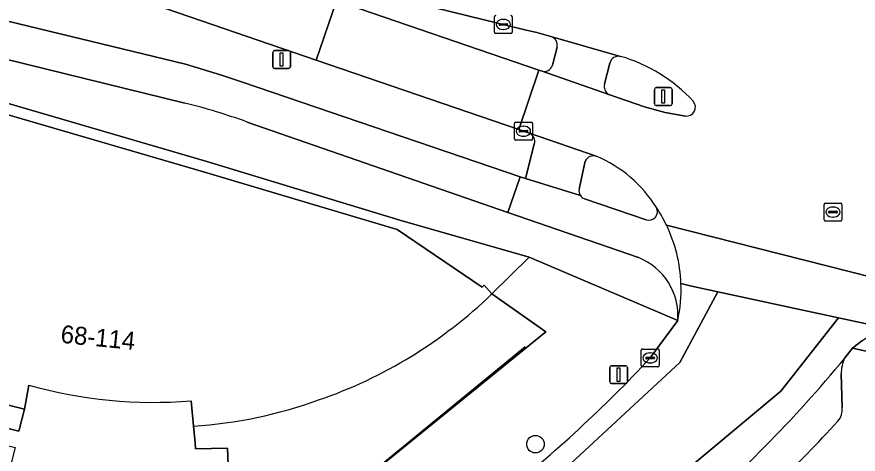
# Model space of a CAD drawing. Extents: x 161771 to 163125, y 382475 to 383179.
# Drawn here: x 162118.33 to 162165.3, y 383054.4 to 383078.82 of the extents above; entities that cross this region are included whole.
import ezdxf

# ---------------------------------------------------------------- set-up
doc = ezdxf.new("R2010")
doc.units = 0
for name, color, linetype in [('IMGEO_Berm_open', 7, 'Continuous'), ('IMGEO_Boom', 7, 'Continuous'), ('IMGEO_Fietspad_gesloten', 7, 'Continuous'), ('IMGEO_Fietspad_open', 7, 'Continuous'), ('IMGEO_Groenvoorziening', 7, 'Continuous'), ('IMGEO_Hek', 7, 'Continuous'), ('IMGEO_Kolk', 7, 'Continuous'), ('IMGEO_Lichtmast', 7, 'Continuous'), ('IMGEO_Pand', 7, 'Continuous'), ('IMGEO_Pand_nummerreeks', 7, 'Continuous'), ('IMGEO_Parkeervlak_open', 7, 'Continuous'), ('IMGEO_Rijbaan_lokaal_gesloten', 7, 'Continuous'), ('IMGEO_Rijbaan_lokaal_open', 7, 'Continuous'), ('IMGEO_Rioolput', 7, 'Continuous'), ('IMGEO_Verkeerseiland_open', 7, 'Continuous'), ('IMGEO_Voetpad_open', 7, 'Continuous')]:
    doc.layers.add(name, color=color, linetype=linetype)

msp = doc.modelspace()

# ---------------------------------------------------------------- linework, layer by layer
at = {"layer": 'IMGEO_Berm_open'}
for points in [[(162115.262, 383080.379), (162114.9, 383079.294), (162127.757, 383076.182), (162129.761, 383075.563), (162130.935, 383075.168), (162146.429, 383069.887), (162146.737, 383069.793), (162147.221, 383071.722)], [(162135.039, 383076.409), (162125.382, 383079.723)], [(162146.959, 383072.319), (162146.354, 383072.527), (162135.039, 383076.409)]]:
    msp.add_lwpolyline(points, dxfattribs=at)
msp.add_arc((162146.765, 383071.878), 0.482, 341.1488, 66.2408, dxfattribs=at)
at = {"layer": 'IMGEO_Boom'}
msp.add_circle((162147.284, 383054.963), 0.489, dxfattribs=at)
at = {"layer": 'IMGEO_Fietspad_gesloten'}
for points in [[(162131.194, 383072.949), (162145.752, 383067.892), (162146.429, 383069.887), (162130.935, 383075.168), (162129.761, 383075.563), (162127.757, 383076.182), (162114.9, 383079.294), (162076.586, 383088.768), (162003.304, 383106.804)], [(162003.024, 383104.713), (162080.686, 383085.58), (162127.72, 383074.005)]]:
    msp.add_lwpolyline(points, dxfattribs=at)
msp.add_arc((162119.933, 383042.147), 32.796, 69.9189, 76.2655, dxfattribs=at)
at = {"layer": 'IMGEO_Fietspad_open'}
for points in [[(162149.796, 383068.845), (162146.737, 383069.793), (162146.429, 383069.887), (162145.752, 383067.892), (162153.035, 383065.378)], [(162153.46, 383067.488), (162150.016, 383068.671)]]:
    msp.add_lwpolyline(points, dxfattribs=at)
for centre, radius, start, end in [((162150.184, 383069.11), 0.47, 214.3091, 249.0093), ((162153.603, 383067.956), 0.49, 253.0567, 27.2834), ((162147.295, 383063.7), 8.096, 25.6065, 33.6065), ((162147.158, 383063.617), 8.256, 2.1482, 25.7183), ((162151.765, 383062.146), 3.472, 355.3201, 68.5528), ((162147.162, 383063.614), 8.252, 347.7492, 2.1675)]:
    msp.add_arc(centre, radius, start, end, dxfattribs=at)
at = {"layer": 'IMGEO_Groenvoorziening'}
for points in [[(162139.734, 383054.635), (162147.862, 383061.244), (162144.848, 383063.353)], [(162128.188, 383055.968), (162128.28, 383055.066), (162128.309, 383054.695), (162130.091, 383054.737), (162130.122, 383053.801), (162129.888, 383053.79), (162131.122, 383052.209), (162121.422, 383044.636), (162118.96, 383047.789), (162113.316, 383043.333)], [(162117.098, 383035.607), (162120.707, 383038.578), (162120.445, 383038.91), (162120.875, 383039.244), (162121.134, 383038.926), (162124.759, 383041.875), (162124.489, 383042.227), (162124.916, 383042.571), (162125.194, 383042.234), (162128.922, 383045.308), (162128.682, 383045.648), (162129.276, 383046.131), (162139.734, 383054.635)]]:
    msp.add_lwpolyline(points, dxfattribs=at)
msp.add_lwpolyline([(162118.754, 383056.925), (162116.041, 383057.594), (162115.965, 383057.351), (162115.661, 383056.374), (162118.452, 383055.684)], close=True, dxfattribs=at)
for centre, radius, start, end in [((162126.726, 383082.086), 26.064, 288.9269, 314.051), ((162126.564, 383081.167), 25.251, 273.6864, 289.9497)]:
    msp.add_arc(centre, radius, start, end, dxfattribs=at)
at = {"layer": 'IMGEO_Hek'}
msp.add_lwpolyline([(162129.276, 383046.131), (162146.715, 383060.424)], dxfattribs=at)
at = {"layer": 'IMGEO_Kolk'}
for p, q in [((162144.991, 383077.972), (162144.991, 383078.824)), ((162145.992, 383078.824), (162145.992, 383077.972)), ((162145.25, 383078.392), (162145.25, 383078.404)), ((162145.688, 383078.355), (162145.29, 383078.355)), ((162145.293, 383078.441), (162145.691, 383078.441)), ((162145.479, 383078.678), (162145.504, 383078.678)), ((162145.734, 383078.404), (162145.734, 383078.392)), ((162145.918, 383077.898), (162145.066, 383077.898)), ((162145.502, 383078.118), (162145.477, 383078.118)), ((162146.114, 383072.011), (162146.114, 383072.863)), ((162146.189, 383072.937), (162147.041, 383072.937)), ((162146.602, 383072.717), (162146.627, 383072.717)), ((162147.115, 383072.863), (162147.115, 383072.011)), ((162146.373, 383072.431), (162146.373, 383072.443)), ((162146.811, 383072.394), (162146.413, 383072.394)), ((162146.416, 383072.48), (162146.814, 383072.48)), ((162146.625, 383072.157), (162146.6, 383072.157)), ((162146.857, 383072.443), (162146.857, 383072.431)), ((162147.041, 383071.937), (162146.189, 383071.937)), ((162153.189, 383059.351), (162153.189, 383060.203)), ((162153.264, 383060.277), (162154.116, 383060.277)), ((162153.677, 383060.057), (162153.702, 383060.057)), ((162154.19, 383060.203), (162154.19, 383059.351)), ((162153.448, 383059.771), (162153.448, 383059.783)), ((162153.886, 383059.734), (162153.488, 383059.734)), ((162153.491, 383059.82), (162153.889, 383059.82)), ((162153.7, 383059.497), (162153.675, 383059.497)), ((162153.932, 383059.783), (162153.932, 383059.771)), ((162154.116, 383059.277), (162153.264, 383059.277))]:
    msp.add_line(p, q, dxfattribs=at)
for points in [[(162144.991, 383077.972), (162144.991, 383078.824)], [(162145.992, 383078.824), (162145.992, 383077.972)], [(162145.918, 383077.898), (162145.066, 383077.898)], [(162146.114, 383072.011), (162146.114, 383072.863)], [(162146.189, 383072.937), (162147.041, 383072.937)], [(162147.115, 383072.863), (162147.115, 383072.011)], [(162147.041, 383071.937), (162146.189, 383071.937)], [(162153.189, 383059.351), (162153.189, 383060.203)], [(162153.264, 383060.277), (162154.116, 383060.277)], [(162154.19, 383060.203), (162154.19, 383059.351)], [(162154.116, 383059.277), (162153.264, 383059.277)]]:
    msp.add_lwpolyline(points, dxfattribs=at)
for centre, radius, start, end in [((162145.068, 383078.822), 0.0765, 91.552, 178.448), ((162145.068, 383078.822), 0.0765, 91.552, 178.448), ((162145.916, 383078.822), 0.0765, 1.552, 88.448), ((162145.916, 383078.822), 0.0765, 1.552, 88.448), ((162145.29, 383078.401), 0.0403, 85.8775, 175.7526), ((162145.287, 383078.391), 0.0366, 178.938, 274.7102), ((162145.691, 383078.398), 0.043, 264.8664, 352.4533), ((162145.695, 383078.403), 0.0386, 1.7309, 96.639), ((162145.068, 383077.974), 0.0765, 181.552, 268.448), ((162145.068, 383077.974), 0.0765, 181.552, 268.448), ((162145.916, 383077.974), 0.0765, 271.552, 358.448), ((162145.916, 383077.974), 0.0765, 271.552, 358.448), ((162146.191, 383072.861), 0.0765, 91.552, 178.448), ((162146.191, 383072.861), 0.0765, 91.552, 178.448), ((162147.039, 383072.861), 0.0765, 1.552, 88.448), ((162147.039, 383072.861), 0.0765, 1.552, 88.448), ((162146.413, 383072.44), 0.0403, 85.8775, 175.7526), ((162146.41, 383072.43), 0.0366, 178.938, 274.7102), ((162146.814, 383072.437), 0.043, 264.8664, 352.4533), ((162146.818, 383072.442), 0.0386, 1.7309, 96.639), ((162146.191, 383072.013), 0.0765, 181.552, 268.448), ((162146.191, 383072.013), 0.0765, 181.552, 268.448), ((162147.039, 383072.013), 0.0765, 271.552, 358.448), ((162147.039, 383072.013), 0.0765, 271.552, 358.448), ((162153.266, 383060.201), 0.0765, 91.552, 178.448), ((162153.266, 383060.201), 0.0765, 91.552, 178.448), ((162154.114, 383060.201), 0.0765, 1.552, 88.448), ((162154.114, 383060.201), 0.0765, 1.552, 88.448), ((162153.488, 383059.78), 0.0403, 85.8775, 175.7526), ((162153.485, 383059.77), 0.0366, 178.938, 274.7102), ((162153.889, 383059.777), 0.043, 264.8664, 352.4533), ((162153.893, 383059.782), 0.0386, 1.7309, 96.639), ((162153.266, 383059.353), 0.0765, 181.552, 268.448), ((162153.266, 383059.353), 0.0765, 181.552, 268.448), ((162154.114, 383059.353), 0.0765, 271.552, 358.448), ((162154.114, 383059.353), 0.0765, 271.552, 358.448)]:
    msp.add_arc(centre, radius, start, end, dxfattribs=at)
for centre, major_axis, ratio, start_param, end_param in [((162145.478, 383078.398), (-0.387, 0.002), 0.722429, 4.712389, 7.853982), ((162145.503, 383078.398), (-0.39, 0.002), 0.717154, 1.570796, 4.712389), ((162146.601, 383072.437), (-0.387, 0.002), 0.722429, 4.712389, 7.853982), ((162146.626, 383072.437), (-0.39, 0.002), 0.717154, 1.570796, 4.712389), ((162153.676, 383059.777), (-0.387, 0.002), 0.722429, 4.712389, 7.853982), ((162153.701, 383059.777), (-0.39, 0.002), 0.717154, 1.570796, 4.712389)]:
    msp.add_ellipse(centre, major_axis=major_axis, ratio=ratio, start_param=start_param, end_param=end_param, dxfattribs=at)
at = {"layer": 'IMGEO_Lichtmast'}
for p, q in [((162132.616, 383076.038), (162132.616, 383076.838)), ((162132.616, 383076.838), (162132.616, 383076.038)), ((162132.716, 383076.938), (162133.506, 383076.938)), ((162133.506, 383076.938), (162132.716, 383076.938)), ((162133.606, 383076.838), (162133.606, 383076.038)), ((162133.606, 383076.038), (162133.606, 383076.838)), ((162133.506, 383075.938), (162132.716, 383075.938)), ((162132.716, 383075.938), (162133.506, 383075.938)), ((162153.923, 383073.971), (162153.923, 383074.771)), ((162153.923, 383074.771), (162153.923, 383073.971)), ((162154.023, 383074.871), (162154.813, 383074.871)), ((162154.813, 383074.871), (162154.023, 383074.871)), ((162154.913, 383074.771), (162154.913, 383073.971)), ((162154.913, 383073.971), (162154.913, 383074.771)), ((162154.813, 383073.871), (162154.023, 383073.871)), ((162154.023, 383073.871), (162154.813, 383073.871)), ((162151.433, 383058.442), (162151.433, 383059.242)), ((162151.433, 383059.242), (162151.433, 383058.442)), ((162151.533, 383059.342), (162152.323, 383059.342)), ((162152.323, 383059.342), (162151.533, 383059.342)), ((162152.423, 383059.242), (162152.423, 383058.442)), ((162152.423, 383058.442), (162152.423, 383059.242)), ((162152.323, 383058.342), (162151.533, 383058.342)), ((162151.533, 383058.342), (162152.323, 383058.342))]:
    msp.add_line(p, q, dxfattribs=at)
for points in [[(162133.036, 383076.813), (162133.186, 383076.813), (162133.186, 383076.063), (162133.036, 383076.063), (162133.036, 383076.813)], [(162154.343, 383074.746), (162154.493, 383074.746), (162154.493, 383073.996), (162154.343, 383073.996), (162154.343, 383074.746)], [(162151.853, 383059.217), (162152.003, 383059.217), (162152.003, 383058.467), (162151.853, 383058.467), (162151.853, 383059.217)]]:
    msp.add_lwpolyline(points, dxfattribs=at)
for centre, start, end in [((162132.716, 383076.838), 90, 180), ((162132.716, 383076.838), 90, 180), ((162133.506, 383076.838), 0, 90), ((162133.506, 383076.838), 360, 90), ((162132.716, 383076.038), 180, 270), ((162132.716, 383076.038), 180, 270), ((162133.506, 383076.038), 270, 0), ((162133.506, 383076.038), 270, 0), ((162154.023, 383074.771), 90, 180), ((162154.023, 383074.771), 90, 180), ((162154.813, 383074.771), 0, 90), ((162154.813, 383074.771), 360, 90), ((162154.023, 383073.971), 180, 270), ((162154.023, 383073.971), 180, 270), ((162154.813, 383073.971), 270, 0), ((162154.813, 383073.971), 270, 0), ((162151.533, 383059.242), 90, 180), ((162151.533, 383059.242), 90, 180), ((162152.323, 383059.242), 0, 90), ((162152.323, 383059.242), 360, 90), ((162151.533, 383058.442), 180, 270), ((162151.533, 383058.442), 180, 270), ((162152.323, 383058.442), 270, 0), ((162152.323, 383058.442), 270, 0)]:
    msp.add_arc(centre, 0.1, start, end, dxfattribs=at)
at = {"layer": 'IMGEO_Pand'}
for points in [[(162144.413, 383063.834), (162144.308, 383063.735), (162139.57, 383066.948), (162128.762, 383070.172), (162118.164, 383073.264), (162107.636, 383076.364), (162107.576, 383076.123), (162103.739, 383060.63), (162103.951, 383060.578), (162114.955, 383057.862), (162116.041, 383057.594), (162118.754, 383056.925), (162119.007, 383058.265)], [(162144.848, 383063.353), (162144.413, 383063.834)], [(162128.064, 383057.381), (162128.188, 383055.968)]]:
    msp.add_lwpolyline(points, dxfattribs=at)
for centre, radius, start, end in [((162126.726, 383082.086), 26.064, 288.9269, 314.051), ((162125.999, 383083.064), 25.766, 254.254, 274.5967), ((162126.564, 383081.167), 25.251, 273.6864, 289.9497)]:
    msp.add_arc(centre, radius, start, end, dxfattribs=at)
at = {"layer": 'IMGEO_Parkeervlak_open'}
msp.add_lwpolyline([(162164.409, 383057.015), (162164.352, 383058.892)], dxfattribs=at)
for centre, radius, start, end in [((162106.585, 383107.579), 75.141, 310.32401, 320.49136), ((162166.266, 383058.911), 1.914, 153.1697, 180.5664), ((162163.433, 383056.905), 0.982, 318.2625, 6.4496), ((162102.837, 383112.113), 82.957, 310.73157, 317.67048)]:
    msp.add_arc(centre, radius, start, end, dxfattribs=at)
at = {"layer": 'IMGEO_Rijbaan_lokaal_gesloten'}
for points in [[(162135.778, 383080.8), (162145.492, 383078.397), (162146.69, 383078.106), (162147.369, 383077.945), (162148.147, 383077.725), (162152.039, 383076.617)], [(162125.382, 383079.723), (162135.039, 383076.409), (162136.172, 383079.721), (162135.523, 383079.965)], [(162155.654, 383073.283), (162154.532, 383073.49), (162153.372, 383073.798), (162151.378, 383074.491), (162147.608, 383075.803), (162147.469, 383075.851), (162146.354, 383072.527), (162146.959, 383072.319), (162150.678, 383071.048)], [(162155.408, 383063.926), (162155.928, 383063.813), (162157.47, 383063.478), (162164.197, 383062.015), (162166.023, 383061.618), (162166.652, 383061.481), (162167.167, 383061.822), (162168.746, 383062.801), (162169.774, 383063.338), (162167.368, 383063.95), (162154.596, 383067.199)], [(162154.596, 383067.199), (162167.368, 383063.95), (162169.774, 383063.338), (162169.899, 383063.403), (162170.968, 383063.881), (162171.069, 383063.926)], [(161971.98, 382910.499), (161979.179, 382915.935), (161979.294, 382916.006), (161983.958, 382918.885), (161988.947, 382921.944), (161992.488, 382924.359), (161998, 382928.746), (162025.43, 382950.879), (162047.566, 382968.998), (162116.302, 383026.353), (162142.919, 383048.007), (162155.349, 383059.528), (162157.47, 383063.478), (162155.928, 383063.813), (162155.408, 383063.926)], [(162064.893, 382976.459), (162098.092, 383005.831), (162135.752, 383036.849), (162160.98, 383057.918), (162164.197, 383062.015), (162157.47, 383063.478), (162155.349, 383059.528), (162142.919, 383048.007), (162116.302, 383026.353), (162047.566, 382968.998), (162025.43, 382950.879), (161998, 382928.746), (161992.488, 382924.359), (161988.947, 382921.944), (161983.958, 382918.885), (161979.294, 382916.006)], [(162164.558, 383059.775), (162164.975, 383060.328), (162165.507, 383060.724), (162166.652, 383061.481), (162166.023, 383061.618), (162164.197, 383062.015), (162160.98, 383057.918), (162135.752, 383036.849), (162098.092, 383005.831), (162064.893, 382976.459), (162028.312, 382947.355), (161996.833, 382921.662), (161989.309, 382915.625), (161975.267, 382904.355), (161969.513, 382899.968), (161964.685, 382896.828), (161958.891, 382892.441), (161953.057, 382887.933), (161929.84, 382869.578), (161924.324, 382865.246), (161911.803, 382855.192)], [(162155.226, 383061.863), (162153.69, 383059.776)]]:
    msp.add_lwpolyline(points, dxfattribs=at)
for centre, radius, start, end in [((162149.574, 383068.101), 8.866, 42.6904, 73.8598), ((162155.712, 383073.782), 0.502, 263.312, 41.0969), ((162147.794, 383064.266), 7.37, 32.0892, 66.9643), ((162147.295, 383063.7), 8.096, 25.6065, 33.6065), ((162147.158, 383063.617), 8.256, 2.1482, 25.7183), ((162147.162, 383063.614), 8.252, 347.7492, 2.1675), ((162099.908, 383109.769), 73.429, 308.29544, 317.09113), ((162106.585, 383107.579), 75.141, 310.32401, 320.49136)]:
    msp.add_arc(centre, radius, start, end, dxfattribs=at)
at = {"layer": 'IMGEO_Rijbaan_lokaal_open'}
msp.add_lwpolyline([(162136.172, 383079.721), (162135.039, 383076.409), (162146.354, 383072.527), (162147.469, 383075.851)], close=True, dxfattribs=at)
at = {"layer": 'IMGEO_Rioolput'}
for p, q in [((162163.469, 383068.422), (162164.321, 383068.422)), ((162163.394, 383067.496), (162163.394, 383068.348)), ((162163.653, 383067.916), (162163.653, 383067.928)), ((162163.696, 383067.965), (162164.094, 383067.965)), ((162163.882, 383068.202), (162163.907, 383068.202)), ((162164.137, 383067.928), (162164.137, 383067.916)), ((162164.395, 383068.348), (162164.395, 383067.496)), ((162164.091, 383067.879), (162163.693, 383067.879)), ((162163.905, 383067.642), (162163.88, 383067.642)), ((162164.321, 383067.422), (162163.469, 383067.422))]:
    msp.add_line(p, q, dxfattribs=at)
for points in [[(162163.469, 383068.422), (162164.321, 383068.422)], [(162163.394, 383067.496), (162163.394, 383068.348)], [(162164.395, 383068.348), (162164.395, 383067.496)], [(162164.321, 383067.422), (162163.469, 383067.422)]]:
    msp.add_lwpolyline(points, dxfattribs=at)
for centre, radius, start, end in [((162163.471, 383068.346), 0.0765, 91.552, 178.448), ((162163.471, 383068.346), 0.0765, 91.552, 178.448), ((162164.319, 383068.346), 0.0765, 1.552, 88.448), ((162164.319, 383068.346), 0.0765, 1.552, 88.448), ((162163.693, 383067.925), 0.0403, 85.8775, 175.7526), ((162163.69, 383067.915), 0.0366, 178.938, 274.7102), ((162164.094, 383067.922), 0.043, 264.8664, 352.4533), ((162164.098, 383067.927), 0.0386, 1.7309, 96.639), ((162163.471, 383067.498), 0.0765, 181.552, 268.448), ((162163.471, 383067.498), 0.0765, 181.552, 268.448), ((162164.319, 383067.498), 0.0765, 271.552, 358.448), ((162164.319, 383067.498), 0.0765, 271.552, 358.448)]:
    msp.add_arc(centre, radius, start, end, dxfattribs=at)
for centre, major_axis, ratio, start_param, end_param in [((162163.881, 383067.922), (-0.387, 0.002), 0.722429, 4.712389, 7.853982), ((162163.906, 383067.922), (-0.39, 0.002), 0.717154, 1.570796, 4.712389)]:
    msp.add_ellipse(centre, major_axis=major_axis, ratio=ratio, start_param=start_param, end_param=end_param, dxfattribs=at)
at = {"layer": 'IMGEO_Verkeerseiland_open'}
for points in [[(162148.147, 383077.725), (162147.369, 383077.945), (162146.69, 383078.106), (162145.492, 383078.397), (162135.778, 383080.8)], [(162135.523, 383079.965), (162136.172, 383079.721), (162147.469, 383075.851), (162147.608, 383075.803)], [(162148.235, 383076.124), (162148.489, 383077.13)], [(162151.43, 383076.238), (162151.146, 383075.074)], [(162151.378, 383074.491), (162153.372, 383073.798), (162154.532, 383073.49), (162155.654, 383073.283)], [(162150.069, 383070.772), (162149.726, 383069.207)], [(162150.016, 383068.671), (162153.46, 383067.488)]]:
    msp.add_lwpolyline(points, dxfattribs=at)
for centre, radius, start, end in [((162147.991, 383077.24), 0.51, 347.5636, 72.2161), ((162151.939, 383076.1), 0.527, 79.0214, 164.7692), ((162149.574, 383068.101), 8.866, 42.6904, 73.8598), ((162147.762, 383076.275), 0.497, 251.9492, 342.2722), ((162151.618, 383074.924), 0.495, 162.4157, 240.9836), ((162155.712, 383073.782), 0.502, 263.312, 41.0969), ((162150.534, 383070.557), 0.512, 73.6245, 155.1358), ((162147.794, 383064.266), 7.37, 32.0892, 66.9643), ((162150.186, 383069.108), 0.47, 167.8553, 214.0332), ((162150.184, 383069.11), 0.47, 214.3091, 249.0093), ((162153.603, 383067.956), 0.49, 253.0567, 27.2834)]:
    msp.add_arc(centre, radius, start, end, dxfattribs=at)
at = {"layer": 'IMGEO_Voetpad_open'}
for points in [[(161991.447, 383109.692), (161999.536, 383104.682), (162000, 383104.393), (162001.558, 383103.439), (162002.455, 383102.987), (162002.719, 383102.888), (162003.395, 383102.633), (162013.373, 383100.204), (162024.1, 383097.528), (162034.344, 383095.026), (162045.075, 383092.367), (162066.004, 383087.223), (162076.72, 383084.528), (162086.971, 383081.997), (162097.71, 383079.345), (162107.762, 383076.863), (162118.368, 383073.832), (162128.934, 383070.747), (162139.708, 383067.473), (162146.928, 383065.401), (162155.226, 383061.863)], [(162127.72, 383074.005), (162080.686, 383085.58), (162003.024, 383104.713)], [(162097.561, 383078.833), (162103.009, 383077.483), (162102.95, 383077.249), (162107.576, 383076.123), (162107.636, 383076.364), (162118.164, 383073.264), (162128.762, 383070.172), (162139.57, 383066.948), (162144.308, 383063.735), (162144.413, 383063.834), (162144.848, 383063.353), (162146.928, 383065.401), (162139.708, 383067.473), (162128.934, 383070.747), (162118.368, 383073.832), (162107.762, 383076.863), (162097.71, 383079.345)], [(162152.039, 383076.617), (162148.147, 383077.725)], [(162148.489, 383077.13), (162148.235, 383076.124)], [(162151.146, 383075.074), (162151.43, 383076.238)], [(162147.608, 383075.803), (162151.378, 383074.491)], [(162145.752, 383067.892), (162131.194, 383072.949)], [(162150.678, 383071.048), (162146.959, 383072.319)], [(162147.221, 383071.722), (162146.737, 383069.793), (162149.796, 383068.845)], [(162149.726, 383069.207), (162150.069, 383070.772)], [(162153.035, 383065.378), (162145.752, 383067.892)], [(162153.69, 383059.776), (162155.226, 383061.863), (162146.928, 383065.401), (162144.848, 383063.353), (162147.862, 383061.244), (162139.734, 383054.635), (162129.276, 383046.131), (162129.803, 383045.451), (162103.195, 383023.682), (162099.012, 383020.267), (162098.766, 383020.066), (162096.826, 383018.482), (162080.66, 383005.283)], [(162165.507, 383060.724), (162164.975, 383060.328), (162169.762, 383059.258), (162173.691, 383058.41), (162177.897, 383057.502), (162228.586, 383046.238), (162238.25, 383044.089), (162242.054, 383043.244), (162243.022, 383043.077), (162242.707, 383043.825)], [(162169.762, 383059.258), (162164.975, 383060.328), (162164.558, 383059.775)], [(162119.007, 383058.265), (162118.754, 383056.925), (162118.452, 383055.684), (162115.661, 383056.374), (162114.586, 383056.64), (162103.068, 383059.487), (162102.414, 383058.705), (162102.849, 383058.597), (162118.237, 383054.771), (162117.324, 383051.301), (162116.981, 383051.043), (162099.47, 383055.314), (162097.423, 383052.995), (162097.649, 383052.939), (162097.907, 383052.876), (162103.73, 383051.459), (162118.96, 383047.789), (162126.431, 383053.622), (162129.888, 383053.79), (162130.122, 383053.801), (162130.091, 383054.737), (162128.309, 383054.695), (162128.28, 383055.066)], [(162164.352, 383058.892), (162164.409, 383057.015)], [(162128.28, 383055.066), (162128.188, 383055.968), (162128.064, 383057.381)]]:
    msp.add_lwpolyline(points, dxfattribs=at)
for centre, radius, start, end in [((162147.991, 383077.24), 0.51, 347.5636, 72.2161), ((162151.939, 383076.1), 0.527, 79.0214, 164.7692), ((162147.762, 383076.275), 0.497, 251.9492, 342.2722), ((162151.618, 383074.924), 0.495, 162.4157, 240.9836), ((162119.933, 383042.147), 32.796, 69.9189, 76.2655), ((162146.765, 383071.878), 0.482, 341.1488, 66.2408), ((162150.534, 383070.557), 0.512, 73.6245, 155.1358), ((162150.186, 383069.108), 0.47, 167.8553, 214.0332), ((162151.765, 383062.146), 3.472, 355.3201, 68.5528), ((162099.908, 383109.769), 73.429, 308.29544, 317.09113), ((162166.266, 383058.911), 1.914, 153.1697, 180.5664), ((162125.999, 383083.064), 25.766, 254.254, 274.5967), ((162163.433, 383056.905), 0.982, 318.2625, 6.4496), ((162102.837, 383112.113), 82.957, 310.73157, 317.67048)]:
    msp.add_arc(centre, radius, start, end, dxfattribs=at)

# ---------------------------------------------------------------- texts
at = {"layer": 'IMGEO_Pand_nummerreeks'}
msp.add_text('68-114', height=1, rotation=354.4251, dxfattribs=at).set_placement((162120.749, 383060.627))

doc.saveas('drawing.dxf')
